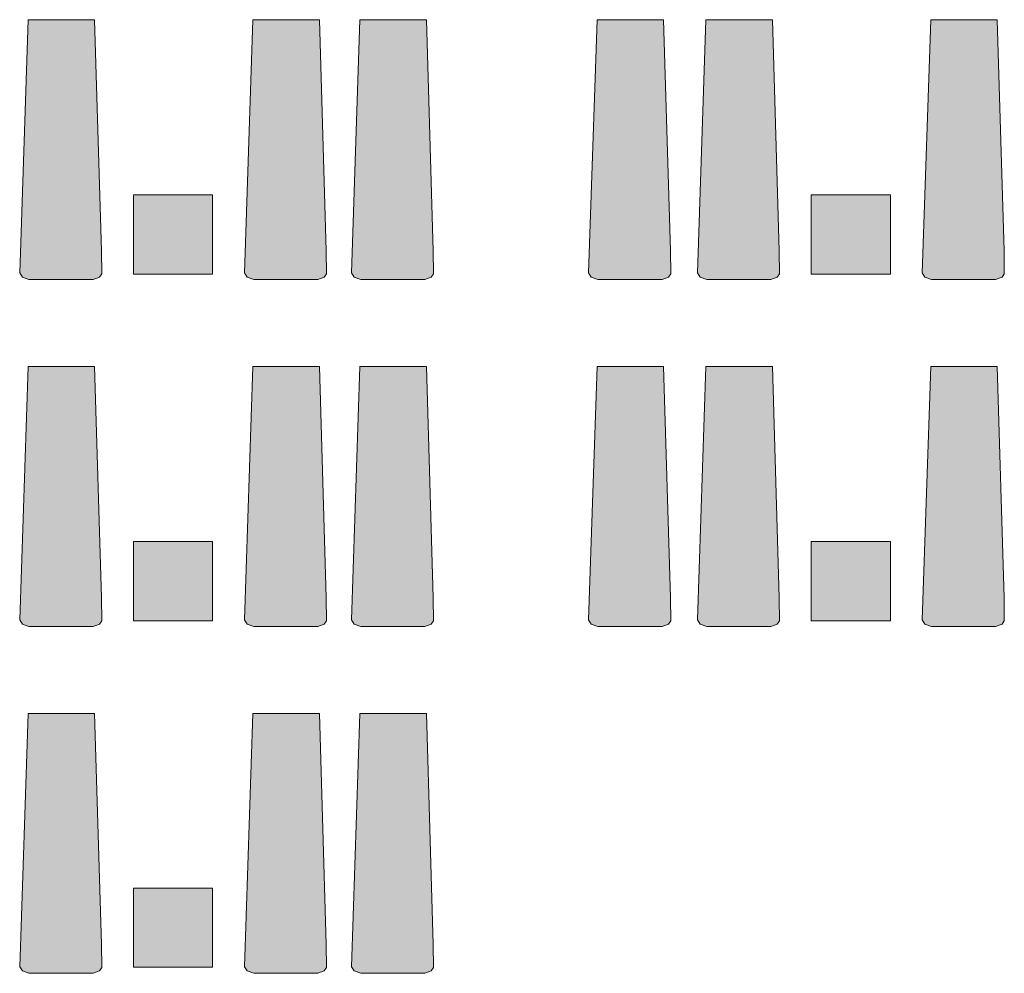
# Model space of a CAD drawing. Header units: millimetres. Extents: x -14761 to 157739, y -22400 to 107990.
# Tile 283 of 296: x 118171 to 124389, y 45830 to 51850. Entities that reach past the tile are written whole.
import ezdxf

# ---------------------------------------------------------------- set-up
doc = ezdxf.new("R2010")
doc.units = ezdxf.units.MM
doc.header["$MEASUREMENT"] = 0
doc.layers.add('Интерьер - лежаки 2', color=7, linetype='Continuous')

msp = doc.modelspace()

# ---------------------------------------------------------------- hatches: boundary and pattern name
at = {"layer": 'Интерьер - лежаки 2', "linetype": 'Continuous', "lineweight": 0, "true_color": 0xffffff}
for points in [[(118687.1, 50391.1), (118644.1, 51850), (118224.1, 51850), (118170.7, 50251.4), (118187.4, 50224.5), (118229.3, 50210), (118634.1, 50210), (118674.9, 50224.5), (118689, 50245.9)], [(120106.4, 50391.1), (120063.4, 51850), (119643.4, 51850), (119590, 50251.4), (119606.7, 50224.5), (119648.6, 50210), (120053.4, 50210), (120094.2, 50224.5), (120108.3, 50245.9)], [(120781.9, 50391.1), (120738.9, 51850), (120318.9, 51850), (120265.5, 50251.4), (120282.2, 50224.5), (120324, 50210), (120728.9, 50210), (120769.6, 50224.5), (120783.8, 50245.9)], [(122280.1, 50391.1), (122237.1, 51850), (121817.1, 51850), (121763.6, 50251.4), (121780.4, 50224.5), (121822.2, 50210), (122227.1, 50210), (122267.8, 50224.5), (122281.9, 50245.9)], [(122967.5, 50391.1), (122924.5, 51850), (122504.5, 51850), (122451, 50251.4), (122467.7, 50224.5), (122509.6, 50210), (122914.5, 50210), (122955.2, 50224.5), (122969.3, 50245.9)], [(124386.8, 50391.1), (124343.8, 51850), (123923.8, 51850), (123870.4, 50251.4), (123887.1, 50224.5), (123928.9, 50210), (124333.8, 50210), (124374.5, 50224.5), (124388.6, 50245.9)], [(119388.7, 50743.8), (118888.7, 50743.8), (118888.7, 50243.8), (119388.7, 50243.8)], [(123669, 50743.8), (123169, 50743.8), (123169, 50243.8), (123669, 50243.8)], [(118687.1, 48201.1), (118644.1, 49660), (118224.1, 49660), (118170.7, 48061.3), (118187.4, 48034.5), (118229.3, 48019.9), (118634.1, 48020), (118674.9, 48034.5), (118689, 48055.9)], [(120106.4, 48201.1), (120063.4, 49660), (119643.4, 49660), (119590, 48061.3), (119606.7, 48034.5), (119648.6, 48019.9), (120053.4, 48020), (120094.2, 48034.5), (120108.3, 48055.9)], [(120781.9, 48201.1), (120738.9, 49660), (120318.9, 49660), (120265.5, 48061.3), (120282.2, 48034.5), (120324, 48019.9), (120728.9, 48020), (120769.6, 48034.5), (120783.8, 48055.9)], [(122280.1, 48201.1), (122237.1, 49660), (121817.1, 49660), (121763.6, 48061.3), (121780.4, 48034.5), (121822.2, 48019.9), (122227.1, 48020), (122267.8, 48034.5), (122281.9, 48055.9)], [(122967.5, 48201.1), (122924.5, 49660), (122504.5, 49660), (122451, 48061.3), (122467.7, 48034.5), (122509.6, 48019.9), (122914.5, 48020), (122955.2, 48034.5), (122969.3, 48055.9)], [(124386.8, 48201.1), (124343.8, 49660), (123923.8, 49660), (123870.4, 48061.3), (123887.1, 48034.5), (123928.9, 48019.9), (124333.8, 48020), (124374.5, 48034.5), (124388.6, 48055.9)], [(119388.7, 48555.8), (118888.7, 48555.8), (118888.7, 48055.8), (119388.7, 48055.8)], [(123669, 48555.8), (123169, 48555.8), (123169, 48055.8), (123669, 48055.8)], [(118687.1, 46011.1), (118644.1, 47470), (118224.1, 47470), (118170.7, 45871.3), (118187.4, 45844.5), (118229.3, 45829.9), (118634.1, 45830), (118674.9, 45844.5), (118689, 45865.9)], [(120106.4, 46011.1), (120063.4, 47470), (119643.4, 47470), (119590, 45871.3), (119606.7, 45844.5), (119648.6, 45829.9), (120053.4, 45830), (120094.2, 45844.5), (120108.3, 45865.9)], [(120781.9, 46011.1), (120738.9, 47470), (120318.9, 47470), (120265.5, 45871.3), (120282.2, 45844.5), (120324, 45829.9), (120728.9, 45830), (120769.6, 45844.5), (120783.8, 45865.9)], [(119388.7, 46368), (118888.7, 46368), (118888.7, 45868), (119388.7, 45868)]]:
    msp.add_hatch(color=7, dxfattribs=at).paths.add_polyline_path(points)

# ---------------------------------------------------------------- linework, layer by layer
at = {"layer": 'Интерьер - лежаки 2', "color": 7, "linetype": 'Continuous', "lineweight": 15}
for p, q in [((119388.7, 50743.8), (118888.7, 50743.8)), ((118888.7, 50743.8), (118888.7, 50243.8)), ((119388.7, 50243.8), (119388.7, 50743.8)), ((123669, 50743.8), (123169, 50743.8)), ((123169, 50743.8), (123169, 50243.8)), ((123669, 50243.8), (123669, 50743.8)), ((118888.7, 50243.8), (119388.7, 50243.8)), ((123169, 50243.8), (123669, 50243.8)), ((119388.7, 48555.8), (118888.7, 48555.8)), ((118888.7, 48555.8), (118888.7, 48055.8)), ((119388.7, 48055.8), (119388.7, 48555.8)), ((123669, 48555.8), (123169, 48555.8)), ((123169, 48555.8), (123169, 48055.8)), ((123669, 48055.8), (123669, 48555.8)), ((118888.7, 48055.8), (119388.7, 48055.8)), ((123169, 48055.8), (123669, 48055.8)), ((119388.7, 46368), (118888.7, 46368)), ((118888.7, 46368), (118888.7, 45868)), ((119388.7, 45868), (119388.7, 46368)), ((118888.7, 45868), (119388.7, 45868))]:
    msp.add_line(p, q, dxfattribs=at)
at = {"layer": 'Интерьер - лежаки 2', "color": 7, "linetype": 'Continuous', "lineweight": 15, "flags": 128}
for points in [[(118687.1, 50391.1), (118689, 50245.9), (118674.9, 50224.5), (118634.1, 50210), (118229.3, 50210), (118187.4, 50224.5), (118170.7, 50251.4), (118224.1, 51850), (118644.1, 51850)], [(120106.4, 50391.1), (120108.3, 50245.9), (120094.2, 50224.5), (120053.4, 50210), (119648.6, 50210), (119606.7, 50224.5), (119590, 50251.4), (119643.4, 51850), (120063.4, 51850)], [(120781.9, 50391.1), (120783.8, 50245.9), (120769.6, 50224.5), (120728.9, 50210), (120324, 50210), (120282.2, 50224.5), (120265.5, 50251.4), (120318.9, 51850), (120738.9, 51850)], [(122280.1, 50391.1), (122281.9, 50245.9), (122267.8, 50224.5), (122227.1, 50210), (121822.2, 50210), (121780.4, 50224.5), (121763.6, 50251.4), (121817.1, 51850), (122237.1, 51850)], [(122967.5, 50391.1), (122969.3, 50245.9), (122955.2, 50224.5), (122914.5, 50210), (122509.6, 50210), (122467.7, 50224.5), (122451, 50251.4), (122504.5, 51850), (122924.5, 51850)], [(124386.8, 50391.1), (124388.6, 50245.9), (124374.5, 50224.5), (124333.8, 50210), (123928.9, 50210), (123887.1, 50224.5), (123870.4, 50251.4), (123923.8, 51850), (124343.8, 51850)], [(118687.1, 48201.1), (118689, 48055.9), (118674.9, 48034.5), (118634.1, 48020), (118229.3, 48019.9), (118187.4, 48034.5), (118170.7, 48061.3), (118224.1, 49660), (118644.1, 49660)], [(120106.4, 48201.1), (120108.3, 48055.9), (120094.2, 48034.5), (120053.4, 48020), (119648.6, 48019.9), (119606.7, 48034.5), (119590, 48061.3), (119643.4, 49660), (120063.4, 49660)], [(120781.9, 48201.1), (120783.8, 48055.9), (120769.6, 48034.5), (120728.9, 48020), (120324, 48019.9), (120282.2, 48034.5), (120265.5, 48061.3), (120318.9, 49660), (120738.9, 49660)], [(122280.1, 48201.1), (122281.9, 48055.9), (122267.8, 48034.5), (122227.1, 48020), (121822.2, 48019.9), (121780.4, 48034.5), (121763.6, 48061.3), (121817.1, 49660), (122237.1, 49660)], [(122967.5, 48201.1), (122969.3, 48055.9), (122955.2, 48034.5), (122914.5, 48020), (122509.6, 48019.9), (122467.7, 48034.5), (122451, 48061.3), (122504.5, 49660), (122924.5, 49660)], [(124386.8, 48201.1), (124388.6, 48055.9), (124374.5, 48034.5), (124333.8, 48020), (123928.9, 48019.9), (123887.1, 48034.5), (123870.4, 48061.3), (123923.8, 49660), (124343.8, 49660)], [(118687.1, 46011.1), (118689, 45865.9), (118674.9, 45844.5), (118634.1, 45830), (118229.3, 45829.9), (118187.4, 45844.5), (118170.7, 45871.3), (118224.1, 47470), (118644.1, 47470)], [(120106.4, 46011.1), (120108.3, 45865.9), (120094.2, 45844.5), (120053.4, 45830), (119648.6, 45829.9), (119606.7, 45844.5), (119590, 45871.3), (119643.4, 47470), (120063.4, 47470)], [(120781.9, 46011.1), (120783.8, 45865.9), (120769.6, 45844.5), (120728.9, 45830), (120324, 45829.9), (120282.2, 45844.5), (120265.5, 45871.3), (120318.9, 47470), (120738.9, 47470)]]:
    msp.add_lwpolyline(points, close=True, dxfattribs=at)

doc.saveas('drawing.dxf')
